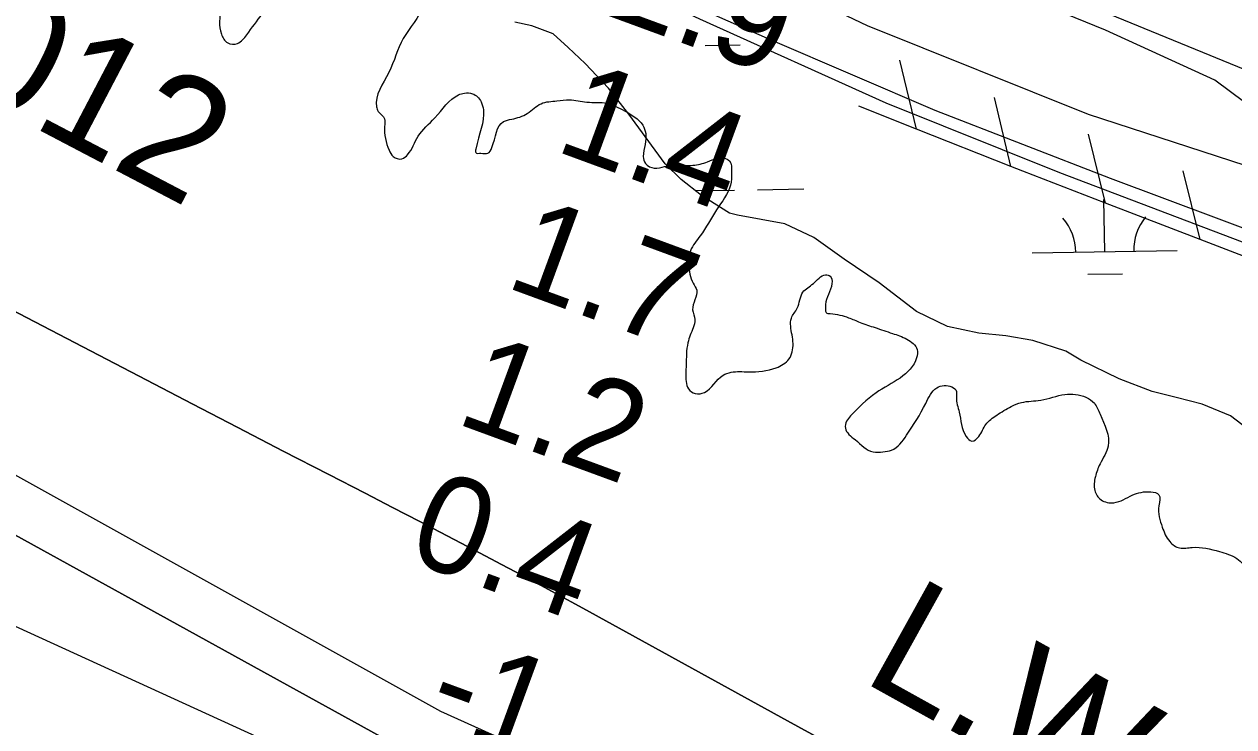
# Model space of a CAD drawing. Extents: x 3823584 to 3861785, y 301729 to 327625.
# Drawn here: x 3846619 to 3847454, y 322015 to 322500 of the extents above; entities that cross this region are included whole.
import ezdxf

# ---------------------------------------------------------------- set-up
doc = ezdxf.new("R2010")
doc.units = 0
for name, color, linetype in [('V-LEVE-TOET', 7, 'Continuous'), ('V-RIVR-EDGE', 7, 'Continuous'), ('V-RIVR-IDEN', 7, 'Continuous'), ('V-RIVR-RANG', 7, 'Continuous'), ('V-RRAP-FSHR', 7, 'Continuous'), ('V-SITE-OTLN', 7, 'Continuous'), ('V-TOPO-DPTH', 7, 'Continuous'), ('V-TOPO-MINR', 7, 'Continuous'), ('V-TOPO-WATR', 7, 'Continuous'), ('V-TOPO-WATR-IDEN', 7, 'Continuous'), ('V-WETL-SWMP', 7, 'Continuous')]:
    doc.layers.add(name, color=color, linetype=linetype)

msp = doc.modelspace()

# ---------------------------------------------------------------- linework, layer by layer
at = {"layer": 'V-LEVE-TOET'}
for points in [[(3848019.52, 322150.8), (3847891.86, 322198.05), (3847787.67, 322237.18), (3847646.18, 322289.44), (3847572.53, 322317.31), (3847479.27, 322352.05), (3847368.65, 322393.36), (3847247.72, 322440.36), (3847134.14, 322489.02), (3847062.19, 322521.06), (3846957.92, 322569.17), (3846860.72, 322615.09), (3846804.7, 322642.79), (3846708.83, 322683.28), (3846639.32, 322714.39), (3846575.27, 322744.9), (3846497.39, 322779.46), (3846406.95, 322821.92), (3846315.21, 322865.97), (3846201.25, 322922), (3846133.96, 322956.65), (3846060.22, 322995.1), (3845967.78, 323045.87), (3845894.35, 323085.28)], [(3847367.52, 322506.91), (3847461.45, 322468.65), (3847473.05, 322462.02), (3847479.56, 322450.22), (3847489.82, 322424.58), (3847499.33, 322400.62), (3847499.05, 322396.78), (3847494.9, 322394.5), (3847471.46, 322399.09), (3847353.5, 322437.46), (3847201.03, 322498.59), (3847063.27, 322564.35)]]:
    msp.add_lwpolyline(points, dxfattribs=at)
at = {"layer": 'V-RIVR-EDGE'}
msp.add_spline([(3846130.51, 322871.93), (3846155.18, 322857.92), (3846177.47, 322846.31), (3846200.95, 322832.3), (3846219.65, 322818.71), (3846229.19, 322809.92), (3846229.58, 322806.33), (3846224.75, 322786.41), (3846222.73, 322776.46), (3846223.09, 322760.91), (3846228.63, 322743.36), (3846234.19, 322736.18), (3846243.36, 322735.36), (3846248.14, 322737.74), (3846272.86, 322741.66), (3846286.03, 322748), (3846298.78, 322747.57), (3846304.75, 322743.57), (3846305.52, 322730.42), (3846314.23, 322709.28), (3846324.55, 322690.12), (3846334.87, 322674.15), (3846340.84, 322673.74), (3846342.84, 322676.13), (3846343.25, 322680.51), (3846336.91, 322692.48), (3846336.92, 322696.47), (3846341.31, 322700.04), (3846349.29, 322702.41), (3846358.84, 322699.2), (3846373.56, 322686.81), (3846377.94, 322687.6), (3846381.14, 322691.97), (3846381.15, 322695.16), (3846377.59, 322704.74), (3846378.79, 322708.32), (3846384.78, 322714.28), (3846391.97, 322718.25), (3846403.92, 322717.42), (3846422.25, 322713.79), (3846427.02, 322711.79), (3846426.61, 322707.8), (3846422.22, 322704.62), (3846421.81, 322699.84), (3846421.8, 322695.46), (3846428.56, 322689.07), (3846431.34, 322686.67), (3846432.92, 322681.08), (3846436.88, 322667.52), (3846444.04, 322664.32), (3846445.64, 322667.1), (3846446.45, 322670.69), (3846444.87, 322677.07), (3846438.53, 322692.23), (3846437.75, 322699.01), (3846442.56, 322710.55), (3846451.75, 322717.31), (3846462.13, 322725.65), (3846470.92, 322735.99), (3846481.32, 322750.71), (3846488.9, 322753.08), (3846495.27, 322751.87), (3846502.42, 322743.08), (3846505.98, 322732.32), (3846515.92, 322722.73), (3846536.23, 322714.7), (3846560.91, 322704.28), (3846584.39, 322689.08), (3846610.64, 322667.49), (3846624.94, 322647.53), (3846634.45, 322625.99), (3846636.41, 322614.82), (3846636.38, 322600.87), (3846633.96, 322588.53), (3846631.55, 322580.56), (3846631.52, 322572.19), (3846629.52, 322565.82), (3846620.35, 322565.44), (3846602.41, 322563.5), (3846598.81, 322558.72), (3846598.8, 322552.35), (3846607.14, 322542.36), (3846614.3, 322538.36), (3846619.88, 322538.35), (3846633.47, 322551.46), (3846643.07, 322566.19), (3846649.49, 322583.31), (3846655.9, 322596.84), (3846669.06, 322601.99), (3846687, 322605.53), (3846696.17, 322603.92), (3846706.5, 322594.32), (3846709.68, 322587.94), (3846737.89, 322555.19), (3846750.59, 322535.23), (3846754.52, 322510.51), (3846755.27, 322492.98), (3846759.64, 322486.99), (3846766.42, 322486.57), (3846772.81, 322492.53), (3846793.2, 322520.78), (3846803.2, 322533.51), (3846807.59, 322536.69), (3846817.56, 322540.65), (3846831.91, 322539.02), (3846852.61, 322532.19), (3846866.96, 322532.95), (3846875.73, 322534.52), (3846882.5, 322532.91), (3846894.83, 322522.12), (3846894.41, 322512.96), (3846880.8, 322489.88), (3846870.78, 322466.39), (3846862.35, 322442.89), (3846863.54, 322439.7), (3846867.91, 322434.51), (3846867.9, 322429.33), (3846871.05, 322412.98), (3846873.83, 322408.59), (3846879.8, 322406.98), (3846883.79, 322409.76), (3846891, 322422.5), (3846902.59, 322435.22), (3846918.97, 322451.12), (3846922.96, 322452.31), (3846928.53, 322451.9), (3846934.5, 322446.3), (3846936.08, 322440.72), (3846930.83, 322413.63), (3846930.82, 322411.24), (3846934.41, 322410.83), (3846939.19, 322410.82), (3846941.99, 322414.8), (3846950.01, 322432.71), (3846955.59, 322434.29), (3846966.36, 322438.25), (3846975.94, 322445.01), (3846986.71, 322446.97), (3846995.48, 322447.75), (3847007.43, 322446.12), (3847021.38, 322445.29), (3847033.32, 322440.08), (3847046.05, 322430.09), (3847048.03, 322424.5), (3847047.61, 322416.93), (3847046.39, 322408.56), (3847047.98, 322403.78), (3847053.95, 322400.57), (3847061.12, 322401.75), (3847069.89, 322402.53), (3847080.65, 322402.5), (3847090.62, 322404.87), (3847097.4, 322407.24), (3847105.77, 322405.63), (3847107.34, 322397.65), (3847106.52, 322388.89), (3847096.92, 322371.77), (3847085.71, 322353.87), (3847078.91, 322343.52), (3847077.69, 322333.96), (3847080.85, 322321.2), (3847083.23, 322316.41), (3847080.41, 322302.87), (3847081.98, 322296.09), (3847080.77, 322290.51), (3847077.16, 322280.16), (3847075.93, 322264.62), (3847075.9, 322253.46), (3847077.48, 322248.28), (3847082.26, 322245.08), (3847088.63, 322245.86), (3847101.42, 322257.78), (3847107, 322259.76), (3847118.96, 322260.13), (3847138.09, 322262.87), (3847146.88, 322268.83), (3847149.69, 322279.58), (3847148.13, 322291.54), (3847148.54, 322297.12), (3847152.54, 322303.89), (3847156.56, 322315.03), (3847163.74, 322320.99), (3847172.13, 322326.95), (3847175.31, 322326.15), (3847176.5, 322320.96), (3847172.08, 322306.63), (3847172.07, 322303.04), (3847172.46, 322301.05), (3847175.25, 322300.24), (3847188, 322297.42), (3847195.96, 322294.21), (3847206.31, 322290.6), (3847218.26, 322286.59), (3847228.21, 322282.58), (3847235.37, 322275.38), (3847234.96, 322269.81), (3847207, 322245.56), (3847189.42, 322229.67), (3847186.62, 322226.09), (3847185.82, 322221.31), (3847192.57, 322213.32), (3847204.91, 322204.92), (3847211.68, 322204.9), (3847217.66, 322206.08), (3847228.05, 322216.42), (3847241.25, 322238.31), (3847248.85, 322249.05), (3847254.04, 322250.63), (3847262.4, 322246.62), (3847262.39, 322242.64), (3847264.35, 322232.27), (3847269.1, 322215.52), (3847273.07, 322212.32), (3847277.86, 322215.5), (3847282.67, 322223.86), (3847290.25, 322230.21), (3847300.23, 322236.17), (3847307.41, 322238.94), (3847320.57, 322240.5), (3847337.32, 322244.45), (3847344.49, 322244.43), (3847357.63, 322238.42), (3847361.59, 322230.84), (3847367.12, 322208.9), (3847361.51, 322196.56), (3847358.3, 322187.8), (3847357.88, 322178.24), (3847362.24, 322171.85), (3847371.01, 322169.84), (3847383.77, 322174.99), (3847396.53, 322177.35), (3847402.11, 322175.34), (3847402.09, 322167.77), (3847404.44, 322153.01), (3847409.6, 322143.04), (3847416.36, 322138.64), (3847425.13, 322139.02), (3847443.86, 322136.18), (3847455.8, 322131.37), (3847474.49, 322115.38), (3847478.87, 322114.97), (3847485.83, 322118.89)], degree=3, dxfattribs=at)
at = {"layer": 'V-RRAP-FSHR'}
for p, q in [((3847234.83, 322427.45), (3847223.49, 322474.95)), ((3847299.92, 322401.71), (3847288.59, 322449.2)), ((3847365.23, 322376.5), (3847353.44, 322423.89)), ((3847430.56, 322351.38), (3847418.77, 322398.77))]:
    msp.add_line(p, q, dxfattribs=at)
for points in [[(3847234.83, 322427.45), (3847195.06, 322443.18)], [(3847299.92, 322401.71), (3847234.83, 322427.45)], [(3847365.23, 322376.5), (3847308.29, 322398.4), (3847299.92, 322401.71)], [(3847430.56, 322351.38), (3847365.22, 322376.5)], [(3847495.88, 322326.21), (3847487.46, 322329.5), (3847430.56, 322351.38)]]:
    msp.add_lwpolyline(points, dxfattribs=at)
at = {"layer": 'V-SITE-OTLN'}
msp.add_lwpolyline([(3848094.78, 322170.38), (3847619.96, 322340.68), (3847544.37, 322383.47), (3847515.75, 322405.29), (3847492.83, 322422.33), (3847440.74, 322461.2), (3847365.23, 322495.71), (3847118.02, 322596.29), (3846993.33, 322652.44), (3847082.97, 322889.2), (3847206.33, 323213.19), (3847275.05, 323397.33), (3847332.55, 323373.38), (3847422.56, 323338.31), (3847672.56, 323232.92), (3847910.66, 323148.12), (3848021.31, 323119.44)], dxfattribs=at)
at = {"layer": 'V-TOPO-DPTH'}
for points in [[(3846175.09, 322388.8), (3846864.98, 322008.66), (3846891.85, 321996.17), (3846918.77, 321983.79), (3846945.78, 321971.59), (3846972.84, 321959.52), (3847049.88, 321925.45), (3847115.36, 321896.14), (3847180.67, 321866.43), (3847245.69, 321836.12), (3847310.54, 321805.41), (3847557.24, 321687.21)], [(3847557.24, 321687.21), (3847310.54, 321805.41), (3847245.69, 321836.12), (3847180.67, 321866.43), (3847115.36, 321896.14), (3847049.88, 321925.45), (3846972.84, 321959.52), (3846945.78, 321971.59), (3846918.77, 321983.79), (3846891.85, 321996.17), (3846864.98, 322008.66), (3846175.09, 322388.8)], [(3846538.11, 322340.6), (3846703.89, 322254.27), (3846735.24, 322237.97), (3846766.6, 322221.7), (3846797.98, 322205.47), (3846829.37, 322189.26), (3846854.41, 322176.36), (3846873.29, 322166.61), (3846892.16, 322156.84), (3846911.01, 322147.03), (3846929.85, 322137.21), (3846948.65, 322127.31), (3846967.41, 322117.33), (3846986.1, 322107.23), (3847004.75, 322097.05), (3847145.84, 322019.46), (3847217.53, 321980.06), (3847289.24, 321940.68), (3847360.96, 321901.33), (3847432.69, 321862), (3847492.43, 321829.26)]]:
    msp.add_lwpolyline(points, dxfattribs=at)
at = {"layer": 'V-TOPO-MINR'}
for points in [[(3848047.58, 321530.83), (3847982.11, 321559.44), (3847916.54, 321587.82), (3847832.36, 321624.02), (3847808.82, 321634.16), (3847785.3, 321644.33), (3847761.79, 321654.54), (3847738.3, 321664.78), (3847614.44, 321718.9), (3847529, 321756.16), (3847443.52, 321793.34), (3847358, 321830.4), (3847272.43, 321867.38), (3846953.74, 322004.84), (3846941.96, 322009.98), (3846930.21, 322015.18), (3846918.5, 322020.49), (3846906.82, 322025.86), (3846132.92, 322455.45), (3845413.49, 322779.97)], [(3847557.24, 321687.21), (3847310.54, 321805.41), (3847245.69, 321836.12), (3847180.67, 321866.43), (3847115.36, 321896.14), (3847049.88, 321925.45), (3846972.84, 321959.52), (3846945.78, 321971.59), (3846918.77, 321983.79), (3846891.85, 321996.17), (3846864.98, 322008.66), (3846175.09, 322388.8)], [(3847520.47, 321659.89), (3847442.41, 321693.49), (3847365.12, 321728.81), (3847288.33, 321765.27), (3847015.27, 321898.7), (3847003.04, 321904.68), (3846990.82, 321910.67), (3846978.61, 321916.67), (3846966.4, 321922.69), (3846959.35, 321926.16), (3846950.65, 321930.39), (3846941.9, 321934.55), (3846933.11, 321938.62), (3846924.29, 321942.61), (3846915.45, 321946.56), (3846906.62, 321950.52), (3846897.79, 321954.5), (3846888.96, 321958.49), (3846203.47, 322271.53)]]:
    msp.add_lwpolyline(points, dxfattribs=at)
at = {"layer": 'V-TOPO-WATR'}
msp.add_lwpolyline([(3847492.43, 321829.26), (3847432.69, 321862), (3847360.96, 321901.33), (3847289.24, 321940.68), (3847217.53, 321980.06), (3847145.84, 322019.46), (3847004.75, 322097.05), (3846986.1, 322107.23), (3846967.41, 322117.33), (3846948.65, 322127.31), (3846929.85, 322137.21), (3846911.01, 322147.03), (3846892.16, 322156.84), (3846873.29, 322166.61), (3846854.41, 322176.36), (3846829.37, 322189.26), (3846797.98, 322205.47), (3846766.6, 322221.7), (3846735.24, 322237.97), (3846703.89, 322254.27), (3846538.11, 322340.6)], dxfattribs=at)
at = {"layer": 'V-WETL-SWMP'}
for p, q in [((3847089.13, 322485.14), (3847113.12, 322485.51)), ((3847082.3, 322385.02), (3847109.26, 322385.44)), ((3847125.26, 322385.69), (3847157.25, 322386.18)), ((3847364.79, 322342.95), (3847364.23, 322378.94)), ((3847314.79, 322342.17), (3847414.78, 322343.72)), ((3847353.03, 322327.33), (3847377.02, 322327.7))]:
    msp.add_line(p, q, dxfattribs=at)
for points in [[(3845863.94, 323097.3), (3846024.49, 323009.69), (3846151.34, 322941.16), (3846293.92, 322871.72), (3846417.03, 322812.05), (3846548.52, 322751.95), (3846659.53, 322698.46), (3846831.46, 322626.14), (3846965.35, 322559.84), (3847085.18, 322503.62), (3847213.72, 322445.5), (3847333.48, 322397.58), (3847471.05, 322345.47), (3847575.31, 322307.29), (3847673.22, 322271.82), (3847776.71, 322231.26), (3847887.28, 322193.13), (3847983.6, 322158.83)], [(3847470.23, 322215.41), (3847451.48, 322229.73), (3847432.09, 322237.84), (3847414.11, 322242.5), (3847397.51, 322246.49), (3847374.67, 322255.26), (3847348.34, 322268.13), (3847337.93, 322274.25), (3847315.1, 322281.63), (3847296.44, 322284.91), (3847277.8, 322286.82), (3847256.37, 322291.46), (3847234.89, 322301.61), (3847209.18, 322321.39), (3847184.89, 322337.73), (3847164.06, 322352.72), (3847143.97, 322362.2), (3847111.49, 322368.12), (3847105.96, 322369.45), (3847086.53, 322381.7), (3847072.63, 322392.61), (3847061.5, 322403.55), (3847036.35, 322437.82), (3847022.39, 322455.63), (3847006.37, 322472.74), (3846994.54, 322483.67), (3846984.11, 322493.23), (3846969.57, 322498.62), (3846957.82, 322501.28)]]:
    msp.add_lwpolyline(points, dxfattribs=at)
for centre, start, end in [((3847309.54, 322342.57), 0.11154, 41.6552), ((3847420.02, 322344.27), 140.11153, 181.65519)]:
    msp.add_arc(centre, 35.25, start, end, dxfattribs=at)

# ---------------------------------------------------------------- texts
at = {"layer": 'V-RIVR-IDEN'}
msp.add_text(' 2012', height=83, rotation=332.33197, dxfattribs=at).set_placement((3846486.44, 322501.82))
at = {"layer": 'V-RIVR-RANG'}
for s, p in [('2.9', (3847018.23, 322507.04)), ('1.4', (3846984.21, 322413)), ('1.7', (3846949.95, 322319.06)), ('1.2', (3846915.69, 322225.11)), ('0.4', (3846881.43, 322131.16)), ('-1', (3846894.21, 322019.92))]:
    msp.add_text(s, height=67, rotation=339.81833, dxfattribs=at).set_placement(p)
at = {"layer": 'V-TOPO-WATR-IDEN'}
msp.add_text('L.W.R.P.', height=83, rotation=330.97598, dxfattribs=at).set_placement((3847195.79, 322047.63))

doc.saveas('drawing.dxf')
